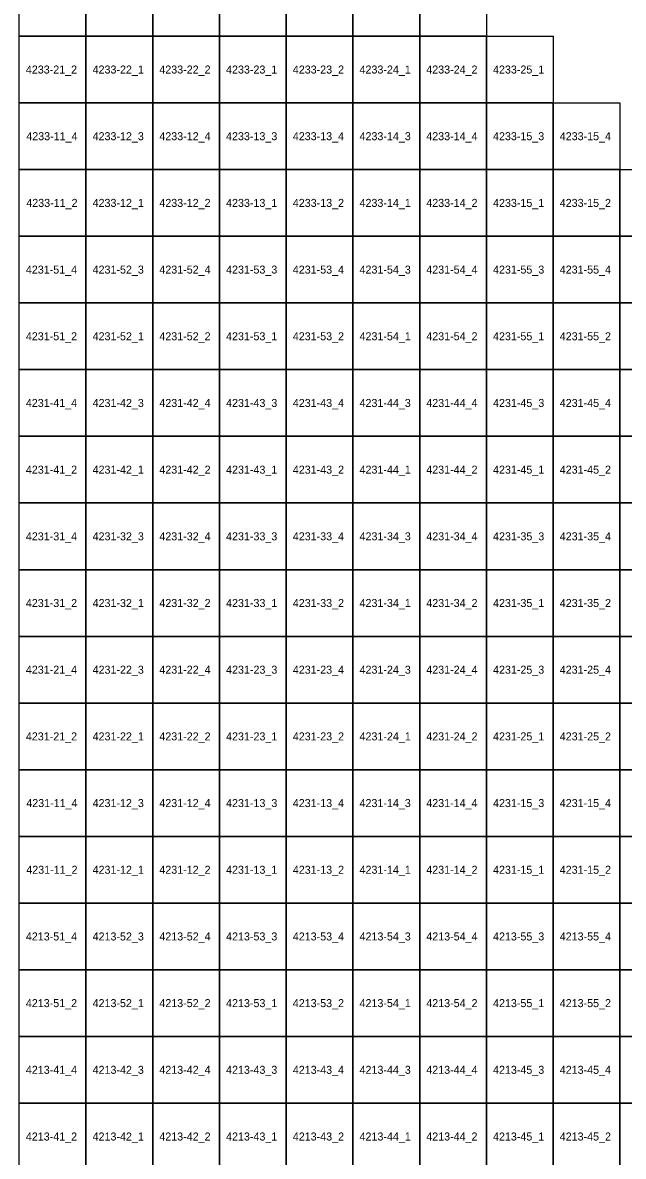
# Model space of a CAD drawing. Extents: x 312500 to 765000, y 172500 to 440000.
# Drawn here: x 402629 to 425129, y 340507 to 383007 of the extents above; entities that cross this region are included whole.
import ezdxf

# ---------------------------------------------------------------- set-up
doc = ezdxf.new("R2010")
doc.units = 0
doc.layers.add('Topo5_ramis_TKS2025', color=7, linetype='Continuous')
doc.layers.add('Topo5_ramis_TKS2025_Nr', color=7, linetype='Continuous')

msp = doc.modelspace()

# ---------------------------------------------------------------- linework, layer by layer
at = {"layer": 'Topo5_ramis_TKS2025'}
for points in [[(402500, 382500), (402500, 385000), (405000, 385000), (405000, 382500), (402500, 382500)], [(405000, 382500), (405000, 385000), (407500, 385000), (407500, 382500), (405000, 382500)], [(407500, 382500), (407500, 385000), (410000, 385000), (410000, 382500), (407500, 382500)], [(410000, 382500), (410000, 385000), (412500, 385000), (412500, 382500), (410000, 382500)], [(412500, 382500), (412500, 385000), (415000, 385000), (415000, 382500), (412500, 382500)], [(415000, 382500), (415000, 385000), (417500, 385000), (417500, 382500), (415000, 382500)], [(417500, 382500), (417500, 385000), (420000, 385000), (420000, 382500), (417500, 382500)], [(402500, 380000), (402500, 382500), (405000, 382500), (405000, 380000), (402500, 380000)], [(405000, 380000), (405000, 382500), (407500, 382500), (407500, 380000), (405000, 380000)], [(407500, 380000), (407500, 382500), (410000, 382500), (410000, 380000), (407500, 380000)], [(410000, 380000), (410000, 382500), (412500, 382500), (412500, 380000), (410000, 380000)], [(412500, 380000), (412500, 382500), (415000, 382500), (415000, 380000), (412500, 380000)], [(415000, 380000), (415000, 382500), (417500, 382500), (417500, 380000), (415000, 380000)], [(417500, 380000), (417500, 382500), (420000, 382500), (420000, 380000), (417500, 380000)], [(420000, 380000), (420000, 382500), (422500, 382500), (422500, 380000), (420000, 380000)], [(402500, 377500), (402500, 380000), (405000, 380000), (405000, 377500), (402500, 377500)], [(405000, 377500), (405000, 380000), (407500, 380000), (407500, 377500), (405000, 377500)], [(407500, 377500), (407500, 380000), (410000, 380000), (410000, 377500), (407500, 377500)], [(410000, 377500), (410000, 380000), (412500, 380000), (412500, 377500), (410000, 377500)], [(412500, 377500), (412500, 380000), (415000, 380000), (415000, 377500), (412500, 377500)], [(415000, 377500), (415000, 380000), (417500, 380000), (417500, 377500), (415000, 377500)], [(417500, 377500), (417500, 380000), (420000, 380000), (420000, 377500), (417500, 377500)], [(420000, 377500), (420000, 380000), (422500, 380000), (422500, 377500), (420000, 377500)], [(422500, 377500), (422500, 380000), (425000, 380000), (425000, 377500), (422500, 377500)], [(402500, 375000), (402500, 377500), (405000, 377500), (405000, 375000), (402500, 375000)], [(405000, 375000), (405000, 377500), (407500, 377500), (407500, 375000), (405000, 375000)], [(407500, 375000), (407500, 377500), (410000, 377500), (410000, 375000), (407500, 375000)], [(410000, 375000), (410000, 377500), (412500, 377500), (412500, 375000), (410000, 375000)], [(412500, 375000), (412500, 377500), (415000, 377500), (415000, 375000), (412500, 375000)], [(415000, 375000), (415000, 377500), (417500, 377500), (417500, 375000), (415000, 375000)], [(417500, 375000), (417500, 377500), (420000, 377500), (420000, 375000), (417500, 375000)], [(420000, 375000), (420000, 377500), (422500, 377500), (422500, 375000), (420000, 375000)], [(422500, 375000), (422500, 377500), (425000, 377500), (425000, 375000), (422500, 375000)], [(425000, 375000), (425000, 377500), (427500, 377500), (427500, 375000), (425000, 375000)], [(402500, 372500), (402500, 375000), (405000, 375000), (405000, 372500), (402500, 372500)], [(405000, 372500), (405000, 375000), (407500, 375000), (407500, 372500), (405000, 372500)], [(407500, 372500), (407500, 375000), (410000, 375000), (410000, 372500), (407500, 372500)], [(410000, 372500), (410000, 375000), (412500, 375000), (412500, 372500), (410000, 372500)], [(412500, 372500), (412500, 375000), (415000, 375000), (415000, 372500), (412500, 372500)], [(415000, 372500), (415000, 375000), (417500, 375000), (417500, 372500), (415000, 372500)], [(417500, 372500), (417500, 375000), (420000, 375000), (420000, 372500), (417500, 372500)], [(420000, 372500), (420000, 375000), (422500, 375000), (422500, 372500), (420000, 372500)], [(422500, 372500), (422500, 375000), (425000, 375000), (425000, 372500), (422500, 372500)], [(425000, 372500), (425000, 375000), (427500, 375000), (427500, 372500), (425000, 372500)], [(402500, 370000), (402500, 372500), (405000, 372500), (405000, 370000), (402500, 370000)], [(405000, 370000), (405000, 372500), (407500, 372500), (407500, 370000), (405000, 370000)], [(407500, 370000), (407500, 372500), (410000, 372500), (410000, 370000), (407500, 370000)], [(410000, 370000), (410000, 372500), (412500, 372500), (412500, 370000), (410000, 370000)], [(412500, 370000), (412500, 372500), (415000, 372500), (415000, 370000), (412500, 370000)], [(415000, 370000), (415000, 372500), (417500, 372500), (417500, 370000), (415000, 370000)], [(417500, 370000), (417500, 372500), (420000, 372500), (420000, 370000), (417500, 370000)], [(420000, 370000), (420000, 372500), (422500, 372500), (422500, 370000), (420000, 370000)], [(422500, 370000), (422500, 372500), (425000, 372500), (425000, 370000), (422500, 370000)], [(425000, 370000), (425000, 372500), (427500, 372500), (427500, 370000), (425000, 370000)], [(402500, 367500), (402500, 370000), (405000, 370000), (405000, 367500), (402500, 367500)], [(405000, 367500), (405000, 370000), (407500, 370000), (407500, 367500), (405000, 367500)], [(407500, 367500), (407500, 370000), (410000, 370000), (410000, 367500), (407500, 367500)], [(410000, 367500), (410000, 370000), (412500, 370000), (412500, 367500), (410000, 367500)], [(412500, 367500), (412500, 370000), (415000, 370000), (415000, 367500), (412500, 367500)], [(415000, 367500), (415000, 370000), (417500, 370000), (417500, 367500), (415000, 367500)], [(417500, 367500), (417500, 370000), (420000, 370000), (420000, 367500), (417500, 367500)], [(420000, 367500), (420000, 370000), (422500, 370000), (422500, 367500), (420000, 367500)], [(422500, 367500), (422500, 370000), (425000, 370000), (425000, 367500), (422500, 367500)], [(425000, 367500), (425000, 370000), (427500, 370000), (427500, 367500), (425000, 367500)], [(402500, 365000), (402500, 367500), (405000, 367500), (405000, 365000), (402500, 365000)], [(405000, 365000), (405000, 367500), (407500, 367500), (407500, 365000), (405000, 365000)], [(407500, 365000), (407500, 367500), (410000, 367500), (410000, 365000), (407500, 365000)], [(410000, 365000), (410000, 367500), (412500, 367500), (412500, 365000), (410000, 365000)], [(412500, 365000), (412500, 367500), (415000, 367500), (415000, 365000), (412500, 365000)], [(415000, 365000), (415000, 367500), (417500, 367500), (417500, 365000), (415000, 365000)], [(417500, 365000), (417500, 367500), (420000, 367500), (420000, 365000), (417500, 365000)], [(420000, 365000), (420000, 367500), (422500, 367500), (422500, 365000), (420000, 365000)], [(422500, 365000), (422500, 367500), (425000, 367500), (425000, 365000), (422500, 365000)], [(425000, 365000), (425000, 367500), (427500, 367500), (427500, 365000), (425000, 365000)], [(402500, 362500), (402500, 365000), (405000, 365000), (405000, 362500), (402500, 362500)], [(405000, 362500), (405000, 365000), (407500, 365000), (407500, 362500), (405000, 362500)], [(407500, 362500), (407500, 365000), (410000, 365000), (410000, 362500), (407500, 362500)], [(410000, 362500), (410000, 365000), (412500, 365000), (412500, 362500), (410000, 362500)], [(412500, 362500), (412500, 365000), (415000, 365000), (415000, 362500), (412500, 362500)], [(415000, 362500), (415000, 365000), (417500, 365000), (417500, 362500), (415000, 362500)], [(417500, 362500), (417500, 365000), (420000, 365000), (420000, 362500), (417500, 362500)], [(420000, 362500), (420000, 365000), (422500, 365000), (422500, 362500), (420000, 362500)], [(422500, 362500), (422500, 365000), (425000, 365000), (425000, 362500), (422500, 362500)], [(425000, 362500), (425000, 365000), (427500, 365000), (427500, 362500), (425000, 362500)], [(402500, 360000), (402500, 362500), (405000, 362500), (405000, 360000), (402500, 360000)], [(405000, 360000), (405000, 362500), (407500, 362500), (407500, 360000), (405000, 360000)], [(407500, 360000), (407500, 362500), (410000, 362500), (410000, 360000), (407500, 360000)], [(410000, 360000), (410000, 362500), (412500, 362500), (412500, 360000), (410000, 360000)], [(412500, 360000), (412500, 362500), (415000, 362500), (415000, 360000), (412500, 360000)], [(415000, 360000), (415000, 362500), (417500, 362500), (417500, 360000), (415000, 360000)], [(417500, 360000), (417500, 362500), (420000, 362500), (420000, 360000), (417500, 360000)], [(420000, 360000), (420000, 362500), (422500, 362500), (422500, 360000), (420000, 360000)], [(422500, 360000), (422500, 362500), (425000, 362500), (425000, 360000), (422500, 360000)], [(425000, 360000), (425000, 362500), (427500, 362500), (427500, 360000), (425000, 360000)], [(402500, 357500), (402500, 360000), (405000, 360000), (405000, 357500), (402500, 357500)], [(405000, 357500), (405000, 360000), (407500, 360000), (407500, 357500), (405000, 357500)], [(407500, 357500), (407500, 360000), (410000, 360000), (410000, 357500), (407500, 357500)], [(410000, 357500), (410000, 360000), (412500, 360000), (412500, 357500), (410000, 357500)], [(412500, 357500), (412500, 360000), (415000, 360000), (415000, 357500), (412500, 357500)], [(415000, 357500), (415000, 360000), (417500, 360000), (417500, 357500), (415000, 357500)], [(417500, 357500), (417500, 360000), (420000, 360000), (420000, 357500), (417500, 357500)], [(420000, 357500), (420000, 360000), (422500, 360000), (422500, 357500), (420000, 357500)], [(422500, 357500), (422500, 360000), (425000, 360000), (425000, 357500), (422500, 357500)], [(425000, 357500), (425000, 360000), (427500, 360000), (427500, 357500), (425000, 357500)], [(402500, 355000), (402500, 357500), (405000, 357500), (405000, 355000), (402500, 355000)], [(405000, 355000), (405000, 357500), (407500, 357500), (407500, 355000), (405000, 355000)], [(407500, 355000), (407500, 357500), (410000, 357500), (410000, 355000), (407500, 355000)], [(410000, 355000), (410000, 357500), (412500, 357500), (412500, 355000), (410000, 355000)], [(412500, 355000), (412500, 357500), (415000, 357500), (415000, 355000), (412500, 355000)], [(415000, 355000), (415000, 357500), (417500, 357500), (417500, 355000), (415000, 355000)], [(417500, 355000), (417500, 357500), (420000, 357500), (420000, 355000), (417500, 355000)], [(420000, 355000), (420000, 357500), (422500, 357500), (422500, 355000), (420000, 355000)], [(422500, 355000), (422500, 357500), (425000, 357500), (425000, 355000), (422500, 355000)], [(425000, 355000), (425000, 357500), (427500, 357500), (427500, 355000), (425000, 355000)], [(402500, 352500), (402500, 355000), (405000, 355000), (405000, 352500), (402500, 352500)], [(405000, 352500), (405000, 355000), (407500, 355000), (407500, 352500), (405000, 352500)], [(407500, 352500), (407500, 355000), (410000, 355000), (410000, 352500), (407500, 352500)], [(410000, 352500), (410000, 355000), (412500, 355000), (412500, 352500), (410000, 352500)], [(412500, 352500), (412500, 355000), (415000, 355000), (415000, 352500), (412500, 352500)], [(415000, 352500), (415000, 355000), (417500, 355000), (417500, 352500), (415000, 352500)], [(417500, 352500), (417500, 355000), (420000, 355000), (420000, 352500), (417500, 352500)], [(420000, 352500), (420000, 355000), (422500, 355000), (422500, 352500), (420000, 352500)], [(422500, 352500), (422500, 355000), (425000, 355000), (425000, 352500), (422500, 352500)], [(425000, 352500), (425000, 355000), (427500, 355000), (427500, 352500), (425000, 352500)], [(402500, 350000), (402500, 352500), (405000, 352500), (405000, 350000), (402500, 350000)], [(405000, 350000), (405000, 352500), (407500, 352500), (407500, 350000), (405000, 350000)], [(407500, 350000), (407500, 352500), (410000, 352500), (410000, 350000), (407500, 350000)], [(410000, 350000), (410000, 352500), (412500, 352500), (412500, 350000), (410000, 350000)], [(412500, 350000), (412500, 352500), (415000, 352500), (415000, 350000), (412500, 350000)], [(415000, 350000), (415000, 352500), (417500, 352500), (417500, 350000), (415000, 350000)], [(417500, 350000), (417500, 352500), (420000, 352500), (420000, 350000), (417500, 350000)], [(420000, 350000), (420000, 352500), (422500, 352500), (422500, 350000), (420000, 350000)], [(422500, 350000), (422500, 352500), (425000, 352500), (425000, 350000), (422500, 350000)], [(425000, 350000), (425000, 352500), (427500, 352500), (427500, 350000), (425000, 350000)], [(402500, 347500), (402500, 350000), (405000, 350000), (405000, 347500), (402500, 347500)], [(405000, 347500), (405000, 350000), (407500, 350000), (407500, 347500), (405000, 347500)], [(407500, 347500), (407500, 350000), (410000, 350000), (410000, 347500), (407500, 347500)], [(410000, 347500), (410000, 350000), (412500, 350000), (412500, 347500), (410000, 347500)], [(412500, 347500), (412500, 350000), (415000, 350000), (415000, 347500), (412500, 347500)], [(415000, 347500), (415000, 350000), (417500, 350000), (417500, 347500), (415000, 347500)], [(417500, 347500), (417500, 350000), (420000, 350000), (420000, 347500), (417500, 347500)], [(420000, 347500), (420000, 350000), (422500, 350000), (422500, 347500), (420000, 347500)], [(422500, 347500), (422500, 350000), (425000, 350000), (425000, 347500), (422500, 347500)], [(425000, 347500), (425000, 350000), (427500, 350000), (427500, 347500), (425000, 347500)], [(402500, 345000), (402500, 347500), (405000, 347500), (405000, 345000), (402500, 345000)], [(405000, 345000), (405000, 347500), (407500, 347500), (407500, 345000), (405000, 345000)], [(407500, 345000), (407500, 347500), (410000, 347500), (410000, 345000), (407500, 345000)], [(410000, 345000), (410000, 347500), (412500, 347500), (412500, 345000), (410000, 345000)], [(412500, 345000), (412500, 347500), (415000, 347500), (415000, 345000), (412500, 345000)], [(415000, 345000), (415000, 347500), (417500, 347500), (417500, 345000), (415000, 345000)], [(417500, 345000), (417500, 347500), (420000, 347500), (420000, 345000), (417500, 345000)], [(420000, 345000), (420000, 347500), (422500, 347500), (422500, 345000), (420000, 345000)], [(422500, 345000), (422500, 347500), (425000, 347500), (425000, 345000), (422500, 345000)], [(425000, 345000), (425000, 347500), (427500, 347500), (427500, 345000), (425000, 345000)], [(402500, 342500), (402500, 345000), (405000, 345000), (405000, 342500), (402500, 342500)], [(405000, 342500), (405000, 345000), (407500, 345000), (407500, 342500), (405000, 342500)], [(407500, 342500), (407500, 345000), (410000, 345000), (410000, 342500), (407500, 342500)], [(410000, 342500), (410000, 345000), (412500, 345000), (412500, 342500), (410000, 342500)], [(412500, 342500), (412500, 345000), (415000, 345000), (415000, 342500), (412500, 342500)], [(415000, 342500), (415000, 345000), (417500, 345000), (417500, 342500), (415000, 342500)], [(417500, 342500), (417500, 345000), (420000, 345000), (420000, 342500), (417500, 342500)], [(420000, 342500), (420000, 345000), (422500, 345000), (422500, 342500), (420000, 342500)], [(422500, 342500), (422500, 345000), (425000, 345000), (425000, 342500), (422500, 342500)], [(425000, 342500), (425000, 345000), (427500, 345000), (427500, 342500), (425000, 342500)], [(402500, 340000), (402500, 342500), (405000, 342500), (405000, 340000), (402500, 340000)], [(405000, 340000), (405000, 342500), (407500, 342500), (407500, 340000), (405000, 340000)], [(407500, 340000), (407500, 342500), (410000, 342500), (410000, 340000), (407500, 340000)], [(410000, 340000), (410000, 342500), (412500, 342500), (412500, 340000), (410000, 340000)], [(412500, 340000), (412500, 342500), (415000, 342500), (415000, 340000), (412500, 340000)], [(415000, 340000), (415000, 342500), (417500, 342500), (417500, 340000), (415000, 340000)], [(417500, 340000), (417500, 342500), (420000, 342500), (420000, 340000), (417500, 340000)], [(420000, 340000), (420000, 342500), (422500, 342500), (422500, 340000), (420000, 340000)], [(422500, 340000), (422500, 342500), (425000, 342500), (425000, 340000), (422500, 340000)], [(425000, 340000), (425000, 342500), (427500, 342500), (427500, 340000), (425000, 340000)]]:
    msp.add_lwpolyline(points, dxfattribs=at)

# ---------------------------------------------------------------- texts
at = {"layer": 'Topo5_ramis_TKS2025_Nr'}
for s, p in [('4233-21_2', (402748, 381100)), ('4233-22_1', (405248, 381100)), ('4233-22_2', (407748, 381100)), ('4233-23_1', (410248, 381100)), ('4233-23_2', (412748, 381100)), ('4233-24_1', (415248, 381100)), ('4233-24_2', (417748, 381100)), ('4233-25_1', (420248, 381100)), ('4233-11_4', (402764, 378600)), ('4233-12_3', (405248, 378600)), ('4233-12_4', (407748, 378600)), ('4233-13_3', (410248, 378600)), ('4233-13_4', (412748, 378600)), ('4233-14_3', (415248, 378600)), ('4233-14_4', (417748, 378600)), ('4233-15_3', (420248, 378600)), ('4233-15_4', (422748, 378600)), ('4233-11_2', (402764, 376100)), ('4233-12_1', (405248, 376100)), ('4233-12_2', (407748, 376100)), ('4233-13_1', (410248, 376100)), ('4233-13_2', (412748, 376100)), ('4233-14_1', (415248, 376100)), ('4233-14_2', (417748, 376100)), ('4233-15_1', (420248, 376100)), ('4233-15_2', (422748, 376100)), ('4231-51_4', (402748, 373600)), ('4231-52_3', (405248, 373600)), ('4231-52_4', (407748, 373600)), ('4231-53_3', (410248, 373600)), ('4231-53_4', (412748, 373600)), ('4231-54_3', (415248, 373600)), ('4231-54_4', (417748, 373600)), ('4231-55_3', (420248, 373600)), ('4231-55_4', (422748, 373600)), ('4231-51_2', (402748, 371100)), ('4231-52_1', (405248, 371100)), ('4231-52_2', (407748, 371100)), ('4231-53_1', (410248, 371100)), ('4231-53_2', (412748, 371100)), ('4231-54_1', (415248, 371100)), ('4231-54_2', (417748, 371100)), ('4231-55_1', (420248, 371100)), ('4231-55_2', (422748, 371100)), ('4231-41_4', (402748, 368600)), ('4231-42_3', (405248, 368600)), ('4231-42_4', (407748, 368600)), ('4231-43_3', (410248, 368600)), ('4231-43_4', (412748, 368600)), ('4231-44_3', (415248, 368600)), ('4231-44_4', (417748, 368600)), ('4231-45_3', (420248, 368600)), ('4231-45_4', (422748, 368600)), ('4231-41_2', (402748, 366100)), ('4231-42_1', (405248, 366100)), ('4231-42_2', (407748, 366100)), ('4231-43_1', (410248, 366100)), ('4231-43_2', (412748, 366100)), ('4231-44_1', (415248, 366100)), ('4231-44_2', (417748, 366100)), ('4231-45_1', (420248, 366100)), ('4231-45_2', (422748, 366100)), ('4231-31_4', (402748, 363600)), ('4231-32_3', (405248, 363600)), ('4231-32_4', (407748, 363600)), ('4231-33_3', (410248, 363600)), ('4231-33_4', (412748, 363600)), ('4231-34_3', (415248, 363600)), ('4231-34_4', (417748, 363600)), ('4231-35_3', (420248, 363600)), ('4231-35_4', (422748, 363600)), ('4231-31_2', (402748, 361100)), ('4231-32_1', (405248, 361100)), ('4231-32_2', (407748, 361100)), ('4231-33_1', (410248, 361100)), ('4231-33_2', (412748, 361100)), ('4231-34_1', (415248, 361100)), ('4231-34_2', (417748, 361100)), ('4231-35_1', (420248, 361100)), ('4231-35_2', (422748, 361100)), ('4231-21_4', (402748, 358600)), ('4231-22_3', (405248, 358600)), ('4231-22_4', (407748, 358600)), ('4231-23_3', (410248, 358600)), ('4231-23_4', (412748, 358600)), ('4231-24_3', (415248, 358600)), ('4231-24_4', (417748, 358600)), ('4231-25_3', (420248, 358600)), ('4231-25_4', (422748, 358600)), ('4231-21_2', (402748, 356100)), ('4231-22_1', (405248, 356100)), ('4231-22_2', (407748, 356100)), ('4231-23_1', (410248, 356100)), ('4231-23_2', (412748, 356100)), ('4231-24_1', (415248, 356100)), ('4231-24_2', (417748, 356100)), ('4231-25_1', (420248, 356100)), ('4231-25_2', (422748, 356100)), ('4231-11_4', (402764, 353600)), ('4231-12_3', (405248, 353600)), ('4231-12_4', (407748, 353600)), ('4231-13_3', (410248, 353600)), ('4231-13_4', (412748, 353600)), ('4231-14_3', (415248, 353600)), ('4231-14_4', (417748, 353600)), ('4231-15_3', (420248, 353600)), ('4231-15_4', (422748, 353600)), ('4231-11_2', (402764, 351100)), ('4231-12_1', (405248, 351100)), ('4231-12_2', (407748, 351100)), ('4231-13_1', (410248, 351100)), ('4231-13_2', (412748, 351100)), ('4231-14_1', (415248, 351100)), ('4231-14_2', (417748, 351100)), ('4231-15_1', (420248, 351100)), ('4231-15_2', (422748, 351100)), ('4213-51_4', (402748, 348600)), ('4213-52_3', (405248, 348600)), ('4213-52_4', (407748, 348600)), ('4213-53_3', (410248, 348600)), ('4213-53_4', (412748, 348600)), ('4213-54_3', (415248, 348600)), ('4213-54_4', (417748, 348600)), ('4213-55_3', (420248, 348600)), ('4213-55_4', (422748, 348600)), ('4213-51_2', (402748, 346100)), ('4213-52_1', (405248, 346100)), ('4213-52_2', (407748, 346100)), ('4213-53_1', (410248, 346100)), ('4213-53_2', (412748, 346100)), ('4213-54_1', (415248, 346100)), ('4213-54_2', (417748, 346100)), ('4213-55_1', (420248, 346100)), ('4213-55_2', (422748, 346100)), ('4213-41_4', (402748, 343600)), ('4213-42_3', (405248, 343600)), ('4213-42_4', (407748, 343600)), ('4213-43_3', (410248, 343600)), ('4213-43_4', (412748, 343600)), ('4213-44_3', (415248, 343600)), ('4213-44_4', (417748, 343600)), ('4213-45_3', (420248, 343600)), ('4213-45_4', (422748, 343600)), ('4213-41_2', (402748, 341100)), ('4213-42_1', (405248, 341100)), ('4213-42_2', (407748, 341100)), ('4213-43_1', (410248, 341100)), ('4213-43_2', (412748, 341100)), ('4213-44_1', (415248, 341100)), ('4213-44_2', (417748, 341100)), ('4213-45_1', (420248, 341100)), ('4213-45_2', (422748, 341100))]:
    msp.add_text(s, height=300, dxfattribs=at).set_placement(p)

doc.saveas('drawing.dxf')
